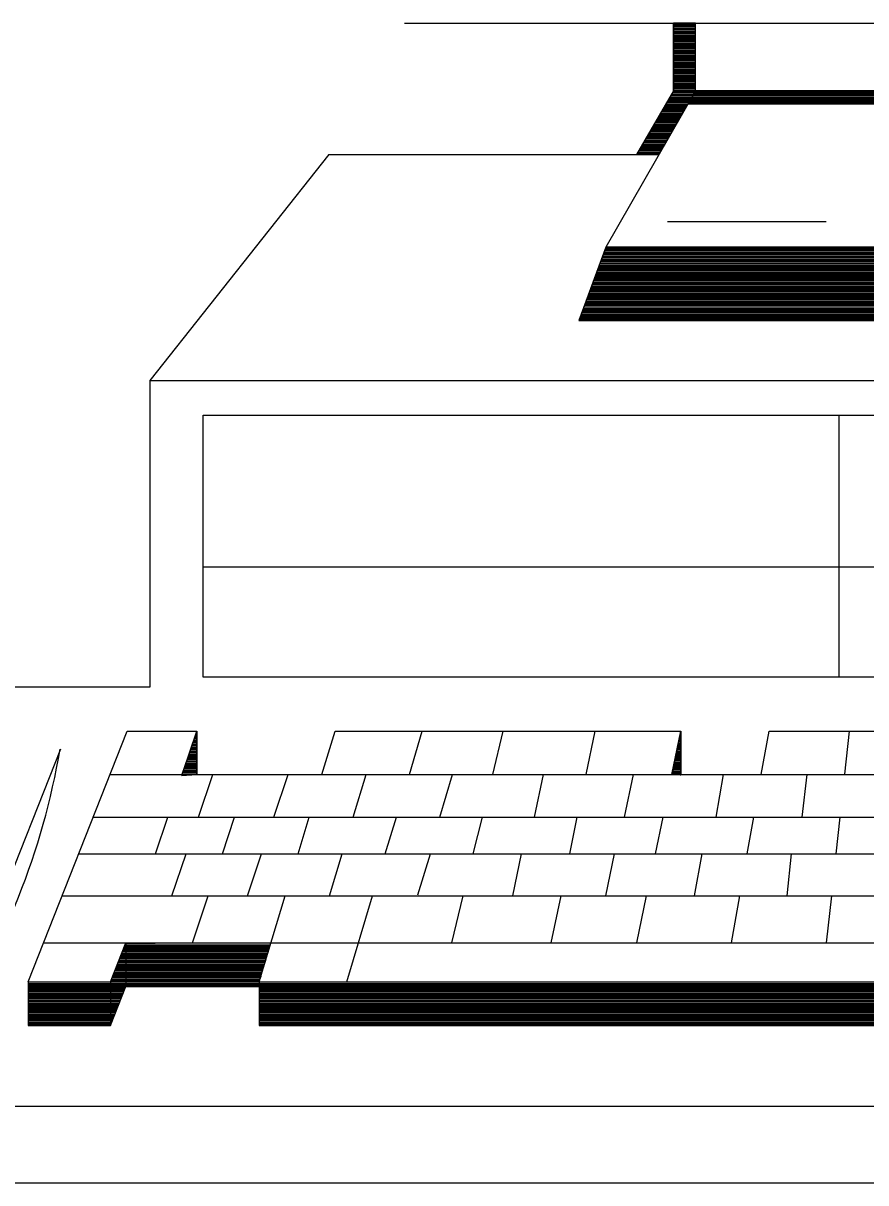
# Model space of a CAD drawing. Extents: x 22369.6 to 22428.3, y 22369.6 to 22415.
# Drawn here: x 22420.486 to 22421.292, y 22371.056 to 22372.166 of the extents above; entities that cross this region are included whole.
import ezdxf

# ---------------------------------------------------------------- set-up
doc = ezdxf.new("R2010")
doc.units = 0
for name, color, linetype in [('Level 2', 7, 'Continuous'), ('Level 25', 7, 'Continuous'), ('Level 3', 7, 'Continuous'), ('Level 5', 7, 'Continuous'), ('Level 7', 7, 'Continuous')]:
    doc.layers.add(name, color=color, linetype=linetype)

msp = doc.modelspace()

# ---------------------------------------------------------------- linework, layer by layer
at = {"layer": 'Level 2'}
for p, q in [((22421.1081, 22372.1637), (22421.1292, 22372.1637)), ((22421.1081, 22372.1626), (22421.1292, 22372.1626)), ((22421.1081, 22372.1611), (22421.1292, 22372.1611)), ((22421.1081, 22372.1597), (22421.1292, 22372.1597)), ((22421.1081, 22372.1584), (22421.1292, 22372.1584)), ((22421.1081, 22372.1572), (22421.1292, 22372.1572)), ((22421.1292, 22372.1009), (22421.1292, 22372.1656)), ((22421.1081, 22372.1559), (22421.1292, 22372.1559)), ((22421.1081, 22372.1544), (22421.1292, 22372.1544)), ((22421.1081, 22372.1531), (22421.1292, 22372.1531)), ((22421.1081, 22372.1519), (22421.1292, 22372.1519)), ((22421.1081, 22372.1506), (22421.1292, 22372.1506)), ((22421.1081, 22372.1492), (22421.1292, 22372.1492)), ((22421.1081, 22372.1479), (22421.1292, 22372.1479)), ((22421.1081, 22372.1466), (22421.1292, 22372.1466)), ((22421.1081, 22372.1452), (22421.1292, 22372.1452)), ((22421.1081, 22372.1439), (22421.1292, 22372.1439)), ((22421.1081, 22372.1427), (22421.1292, 22372.1427)), ((22421.1081, 22372.1412), (22421.1292, 22372.1412)), ((22421.1081, 22372.1399), (22421.1292, 22372.1399)), ((22421.1081, 22372.1387), (22421.1292, 22372.1387)), ((22421.1081, 22372.1374), (22421.1292, 22372.1374)), ((22421.1081, 22372.1361), (22421.1292, 22372.1361)), ((22421.1081, 22372.1346), (22421.1292, 22372.1346)), ((22421.1081, 22372.1334), (22421.1292, 22372.1334)), ((22421.1081, 22372.1321), (22421.1292, 22372.1321)), ((22421.1081, 22372.1307), (22421.1292, 22372.1307)), ((22421.1081, 22372.1296), (22421.1292, 22372.1296)), ((22421.1081, 22372.1281), (22421.1292, 22372.1281)), ((22421.1081, 22372.1267), (22421.1292, 22372.1267)), ((22421.1081, 22372.1254), (22421.1292, 22372.1254)), ((22421.1081, 22372.1242), (22421.1292, 22372.1242)), ((22421.1081, 22372.1229), (22421.1292, 22372.1229)), ((22421.1081, 22372.1214), (22421.1292, 22372.1214)), ((22421.1081, 22372.1201), (22421.1292, 22372.1201)), ((22421.1081, 22372.1189), (22421.1292, 22372.1189)), ((22421.1081, 22372.1176), (22421.1292, 22372.1176)), ((22421.1081, 22372.1162), (22421.1292, 22372.1162)), ((22421.1081, 22372.1149), (22421.1292, 22372.1149)), ((22421.1081, 22372.1136), (22421.1292, 22372.1136)), ((22421.1081, 22372.1122), (22421.1292, 22372.1122)), ((22421.1292, 22372.1009), (22421.0434, 22371.9514)), ((22421.1081, 22372.1109), (22421.1292, 22372.1109)), ((22421.1081, 22372.1097), (22421.1292, 22372.1097)), ((22421.1081, 22372.1082), (22421.1292, 22372.1082)), ((22421.1081, 22372.1069), (22421.1292, 22372.1069)), ((22421.1081, 22372.1057), (22421.1292, 22372.1057)), ((22421.1081, 22372.1044), (22421.1292, 22372.1044)), ((22421.1081, 22372.1031), (22421.1292, 22372.1031)), ((22421.1081, 22372.1016), (22421.1292, 22372.1016)), ((22421.1292, 22372.1009), (22421.5987, 22372.1009)), ((22421.1017, 22372.0899), (22421.1227, 22372.0899)), ((22421.1024, 22372.0912), (22421.1236, 22372.0912)), ((22421.1032, 22372.0924), (22421.1244, 22372.0924)), ((22421.1041, 22372.0937), (22421.1252, 22372.0937)), ((22421.1049, 22372.0951), (22421.1259, 22372.0951)), ((22421.1056, 22372.0966), (22421.1266, 22372.0966)), ((22421.1062, 22372.0977), (22421.1274, 22372.0977)), ((22421.1071, 22372.0991), (22421.1281, 22372.0991)), ((22421.1077, 22372.1004), (22421.1289, 22372.1004)), ((22421.1229, 22372.0899), (22421.5987, 22372.0899)), ((22421.1237, 22372.0914), (22421.5987, 22372.0914)), ((22421.1244, 22372.0926), (22421.5987, 22372.0926)), ((22421.1252, 22372.0939), (22421.5987, 22372.0939)), ((22421.1259, 22372.0952), (22421.5987, 22372.0952)), ((22421.1266, 22372.0966), (22421.5987, 22372.0966)), ((22421.1276, 22372.0979), (22421.5987, 22372.0979)), ((22421.1282, 22372.0992), (22421.5987, 22372.0992)), ((22421.1291, 22372.1006), (22421.5987, 22372.1006)), ((22421.0957, 22372.0792), (22421.1167, 22372.0792)), ((22421.0964, 22372.0806), (22421.1174, 22372.0806)), ((22421.0971, 22372.0819), (22421.1184, 22372.0819)), ((22421.0981, 22372.0832), (22421.1191, 22372.0832)), ((22421.0986, 22372.0846), (22421.1199, 22372.0846)), ((22421.0996, 22372.0859), (22421.1206, 22372.0859)), ((22421.1002, 22372.0871), (22421.1214, 22372.0871)), ((22421.1009, 22372.0884), (22421.1221, 22372.0884)), ((22421.1221, 22372.0884), (22421.5987, 22372.0884)), ((22421.1222, 22372.0886), (22421.5987, 22372.0886)), ((22421.0889, 22372.0674), (22421.1099, 22372.0674)), ((22421.0896, 22372.0686), (22421.1107, 22372.0686)), ((22421.0904, 22372.0701), (22421.1114, 22372.0701)), ((22421.0911, 22372.0714), (22421.1124, 22372.0714)), ((22421.0919, 22372.0727), (22421.1129, 22372.0727)), ((22421.0926, 22372.0739), (22421.1137, 22372.0739)), ((22421.0934, 22372.0752), (22421.1146, 22372.0752)), ((22421.0942, 22372.0767), (22421.1152, 22372.0767)), ((22421.0949, 22372.0779), (22421.1161, 22372.0779)), ((22421.0829, 22372.0569), (22421.1039, 22372.0569)), ((22421.0836, 22372.0582), (22421.1046, 22372.0582)), ((22421.0842, 22372.0594), (22421.1054, 22372.0594)), ((22421.0851, 22372.0607), (22421.1061, 22372.0607)), ((22421.0857, 22372.0621), (22421.1069, 22372.0621)), ((22421.0866, 22372.0636), (22421.1077, 22372.0636)), ((22421.0874, 22372.0647), (22421.1086, 22372.0647)), ((22421.0882, 22372.0661), (22421.1092, 22372.0661)), ((22421.0767, 22372.0462), (22421.0979, 22372.0462)), ((22421.0776, 22372.0476), (22421.0986, 22372.0476)), ((22421.0782, 22372.0489), (22421.0994, 22372.0489)), ((22421.0791, 22372.0502), (22421.1001, 22372.0502)), ((22421.0797, 22372.0516), (22421.1007, 22372.0516)), ((22421.0804, 22372.0529), (22421.1017, 22372.0529)), ((22421.0812, 22372.0541), (22421.1024, 22372.0541)), ((22421.0821, 22372.0554), (22421.1032, 22372.0554)), ((22421.0737, 22372.0409), (22421.0947, 22372.0409)), ((22421.0744, 22372.0422), (22421.0956, 22372.0422)), ((22421.0751, 22372.0437), (22421.0964, 22372.0437)), ((22421.0761, 22372.0449), (22421.0971, 22372.0449)), ((22421.0414, 22371.9456), (22421.5987, 22371.9456)), ((22421.0417, 22371.9469), (22421.5987, 22371.9469)), ((22421.0424, 22371.9484), (22421.5987, 22371.9484)), ((22421.0429, 22371.9496), (22421.5987, 22371.9496)), ((22421.0432, 22371.9509), (22421.5987, 22371.9509)), ((22421.0434, 22371.9514), (22421.5987, 22371.9514)), ((22421.0374, 22371.9352), (22421.5987, 22371.9352)), ((22421.0379, 22371.9364), (22421.5987, 22371.9364)), ((22421.0384, 22371.9377), (22421.5987, 22371.9377)), ((22421.0389, 22371.9391), (22421.5987, 22371.9391)), ((22421.0394, 22371.9402), (22421.5987, 22371.9402)), ((22421.0399, 22371.9417), (22421.5987, 22371.9417)), ((22421.0402, 22371.9431), (22421.5987, 22371.9431)), ((22421.0409, 22371.9444), (22421.5987, 22371.9444)), ((22421.0329, 22371.9232), (22421.5987, 22371.9232)), ((22421.0336, 22371.9246), (22421.5987, 22371.9246)), ((22421.0341, 22371.9257), (22421.5987, 22371.9257)), ((22421.0344, 22371.9271), (22421.5987, 22371.9271)), ((22421.0351, 22371.9286), (22421.5987, 22371.9286)), ((22421.0356, 22371.9299), (22421.5987, 22371.9299)), ((22421.0359, 22371.9311), (22421.5987, 22371.9311)), ((22421.0364, 22371.9324), (22421.5987, 22371.9324)), ((22421.0371, 22371.9337), (22421.5987, 22371.9337)), ((22421.0291, 22371.9126), (22421.5987, 22371.9126)), ((22421.0297, 22371.9139), (22421.5987, 22371.9139)), ((22421.0301, 22371.9154), (22421.5987, 22371.9154)), ((22421.0306, 22371.9166), (22421.5987, 22371.9166)), ((22421.0311, 22371.9179), (22421.5987, 22371.9179)), ((22421.0316, 22371.9192), (22421.5987, 22371.9192)), ((22421.0321, 22371.9206), (22421.5987, 22371.9206)), ((22421.0326, 22371.9219), (22421.5987, 22371.9219)), ((22421.0252, 22371.9022), (22421.5987, 22371.9022)), ((22421.0256, 22371.9034), (22421.5987, 22371.9034)), ((22421.0262, 22371.9047), (22421.5987, 22371.9047)), ((22421.0267, 22371.9061), (22421.5987, 22371.9061)), ((22421.0271, 22371.9072), (22421.5987, 22371.9072)), ((22421.0277, 22371.9087), (22421.5987, 22371.9087)), ((22421.0282, 22371.9101), (22421.5987, 22371.9101)), ((22421.0287, 22371.9114), (22421.5987, 22371.9114)), ((22421.0209, 22371.8902), (22421.5987, 22371.8902)), ((22421.0212, 22371.8916), (22421.5987, 22371.8916)), ((22421.0217, 22371.8927), (22421.5987, 22371.8927)), ((22421.0224, 22371.8941), (22421.5987, 22371.8941)), ((22421.0227, 22371.8956), (22421.5987, 22371.8956)), ((22421.0232, 22371.8969), (22421.5987, 22371.8969)), ((22421.0237, 22371.8981), (22421.5987, 22371.8981)), ((22421.0244, 22371.8994), (22421.5987, 22371.8994)), ((22421.0247, 22371.9007), (22421.5987, 22371.9007)), ((22421.0176, 22371.8812), (22421.5987, 22371.8812)), ((22421.0179, 22371.8824), (22421.5987, 22371.8824)), ((22421.0182, 22371.8836), (22421.5987, 22371.8836)), ((22421.0189, 22371.8849), (22421.5987, 22371.8849)), ((22421.0194, 22371.8862), (22421.5987, 22371.8862)), ((22421.0199, 22371.8876), (22421.5987, 22371.8876)), ((22421.0204, 22371.8889), (22421.5987, 22371.8889)), ((22421.2667, 22371.5397), (22421.2667, 22371.7906)), ((22420.6582, 22371.6452), (22421.6434, 22371.6452)), ((22420.5217, 22371.4709), (22420.4139, 22371.1987)), ((22420.5696, 22371.2482), (22420.5842, 22371.2854)), ((22420.5817, 22371.2797), (22420.7216, 22371.2797)), ((22420.5824, 22371.2811), (22420.7219, 22371.2811)), ((22420.5829, 22371.2822), (22420.7224, 22371.2822)), ((22420.5834, 22371.2836), (22420.7227, 22371.2836)), ((22420.5841, 22371.2851), (22420.6122, 22371.2851)), ((22420.5842, 22371.2854), (22420.5842, 22371.2437)), ((22420.5777, 22371.2691), (22420.7184, 22371.2691)), ((22420.5782, 22371.2704), (22420.7187, 22371.2704)), ((22420.5789, 22371.2719), (22420.7191, 22371.2719)), ((22420.5792, 22371.2731), (22420.7194, 22371.2731)), ((22420.5797, 22371.2744), (22420.7199, 22371.2744)), ((22420.5804, 22371.2757), (22420.7204, 22371.2757)), ((22420.5809, 22371.2771), (22420.7207, 22371.2771)), ((22420.5814, 22371.2784), (22420.7211, 22371.2784)), ((22420.5736, 22371.2587), (22420.7151, 22371.2587)), ((22420.5741, 22371.2599), (22420.7156, 22371.2599)), ((22420.5746, 22371.2612), (22420.7161, 22371.2612)), ((22420.5752, 22371.2626), (22420.7164, 22371.2626)), ((22420.5756, 22371.2637), (22420.7167, 22371.2637)), ((22420.5761, 22371.2652), (22420.7171, 22371.2652)), ((22420.5767, 22371.2666), (22420.7174, 22371.2666)), ((22420.5772, 22371.2679), (22420.7181, 22371.2679)), ((22420.4909, 22371.2482), (22420.4909, 22371.2064)), ((22420.4909, 22371.2482), (22420.5689, 22371.2482)), ((22420.4909, 22371.2481), (22421.9784, 22371.2481)), ((22420.4909, 22371.2467), (22421.9784, 22371.2467)), ((22420.5696, 22371.2482), (22420.5696, 22371.2064)), ((22420.5701, 22371.2492), (22420.7126, 22371.2492)), ((22420.5704, 22371.2506), (22420.7129, 22371.2506)), ((22420.5709, 22371.2521), (22420.7134, 22371.2521)), ((22420.5716, 22371.2534), (22420.7139, 22371.2534)), ((22420.5721, 22371.2546), (22420.7139, 22371.2546)), ((22420.5726, 22371.2559), (22420.7144, 22371.2559)), ((22420.5731, 22371.2572), (22420.7147, 22371.2572)), ((22420.7119, 22371.2482), (22420.7119, 22371.2064)), ((22420.4909, 22371.2454), (22421.9784, 22371.2454)), ((22420.4909, 22371.2441), (22421.9784, 22371.2441)), ((22420.4909, 22371.2427), (22420.5837, 22371.2427)), ((22420.4909, 22371.2414), (22420.5832, 22371.2414)), ((22420.4909, 22371.2401), (22420.5827, 22371.2401)), ((22420.4909, 22371.2389), (22420.5822, 22371.2389)), ((22420.4909, 22371.2374), (22420.5816, 22371.2374)), ((22420.4909, 22371.2361), (22420.5811, 22371.2361)), ((22420.5696, 22371.2064), (22420.5842, 22371.2437)), ((22420.5842, 22371.2437), (22420.7119, 22371.2437)), ((22420.7119, 22371.2427), (22421.7077, 22371.2427)), ((22420.7119, 22371.2414), (22421.7077, 22371.2414)), ((22420.7119, 22371.2401), (22421.7077, 22371.2401)), ((22420.7119, 22371.2389), (22421.7077, 22371.2389)), ((22420.7119, 22371.2374), (22421.7077, 22371.2374)), ((22420.7119, 22371.2361), (22421.7077, 22371.2361)), ((22420.4909, 22371.2349), (22420.5806, 22371.2349)), ((22420.4909, 22371.2336), (22420.5801, 22371.2336)), ((22420.4909, 22371.2322), (22420.5796, 22371.2322)), ((22420.4909, 22371.2307), (22420.5791, 22371.2307)), ((22420.4909, 22371.2296), (22420.5786, 22371.2296)), ((22420.4909, 22371.2282), (22420.5779, 22371.2282)), ((22420.4909, 22371.2269), (22420.5776, 22371.2269)), ((22420.4909, 22371.2257), (22420.5771, 22371.2257)), ((22420.4909, 22371.2242), (22420.5764, 22371.2242)), ((22420.7119, 22371.2349), (22421.7077, 22371.2349)), ((22420.7119, 22371.2336), (22421.7077, 22371.2336)), ((22420.7119, 22371.2322), (22421.7077, 22371.2322)), ((22420.7119, 22371.2307), (22421.7077, 22371.2307)), ((22420.7119, 22371.2296), (22421.7077, 22371.2296)), ((22420.7119, 22371.2282), (22421.7077, 22371.2282)), ((22420.7119, 22371.2269), (22421.7077, 22371.2269)), ((22420.7119, 22371.2257), (22421.7077, 22371.2257)), ((22420.7119, 22371.2242), (22421.7077, 22371.2242)), ((22420.4909, 22371.2229), (22420.5759, 22371.2229)), ((22420.4909, 22371.2216), (22420.5754, 22371.2216)), ((22420.4909, 22371.2204), (22420.5751, 22371.2204)), ((22420.4909, 22371.2191), (22420.5744, 22371.2191)), ((22420.4909, 22371.2176), (22420.5739, 22371.2176)), ((22420.4909, 22371.2162), (22420.5734, 22371.2162)), ((22420.4909, 22371.2151), (22420.5727, 22371.2151)), ((22420.4909, 22371.2137), (22420.5722, 22371.2137)), ((22420.7119, 22371.2229), (22421.7077, 22371.2229)), ((22420.7119, 22371.2216), (22421.7077, 22371.2216)), ((22420.7119, 22371.2204), (22421.7077, 22371.2204)), ((22420.7119, 22371.2191), (22421.7077, 22371.2191)), ((22420.7119, 22371.2176), (22421.7077, 22371.2176)), ((22420.7119, 22371.2162), (22421.7077, 22371.2162)), ((22420.7119, 22371.2151), (22421.7077, 22371.2151)), ((22420.7119, 22371.2137), (22421.7077, 22371.2137)), ((22420.4909, 22371.2124), (22420.5717, 22371.2124)), ((22420.4909, 22371.2111), (22420.5714, 22371.2111)), ((22420.4909, 22371.2097), (22420.5707, 22371.2097)), ((22420.4909, 22371.2084), (22420.5702, 22371.2084)), ((22420.4909, 22371.2071), (22420.5697, 22371.2071)), ((22420.4909, 22371.2064), (22420.5696, 22371.2064)), ((22420.7119, 22371.2124), (22421.7077, 22371.2124)), ((22420.7119, 22371.2111), (22421.7077, 22371.2111)), ((22420.7119, 22371.2097), (22421.7077, 22371.2097)), ((22420.7119, 22371.2084), (22421.7077, 22371.2084)), ((22420.7119, 22371.2071), (22421.7077, 22371.2071)), ((22420.7119, 22371.2064), (22421.7077, 22371.2064)), ((22420.3282, 22371.1291), (22421.5987, 22371.1291))]:
    msp.add_line(p, q, dxfattribs=at)
for points in [[(22421.1081, 22372.1656), (22421.1081, 22372.1009), (22421.0729, 22372.0399), (22421.0942, 22372.0399), (22421.1292, 22372.1009), (22421.1292, 22372.1656)], [(22421.1292, 22372.1009), (22421.1221, 22372.0884), (22421.5987, 22372.0884), (22421.5987, 22372.1009)], [(22421.0434, 22371.9514), (22421.0176, 22371.8812), (22421.5987, 22371.8812), (22421.5987, 22371.9514)], [(22420.6582, 22371.7906), (22422.5422, 22371.7906), (22422.5422, 22371.5397), (22420.6582, 22371.5397)]]:
    msp.add_lwpolyline(points, close=True, dxfattribs=at)
msp.add_arc((22419.8132, 22371.5939), 0.7189, 326.6481, 350.1488, dxfattribs=at)
at = {"layer": 'Level 25'}
for p, q in [((22421.1081, 22372.1651), (22421.1292, 22372.1651)), ((22421.0434, 22371.9514), (22421.0176, 22371.8812)), ((22420.6514, 22371.4862), (22420.6522, 22371.4862)), ((22420.6521, 22371.4876), (22420.6522, 22371.4876)), ((22421.1151, 22371.4872), (22421.1152, 22371.4872)), ((22421.1146, 22371.4464), (22421.1152, 22371.4464))]:
    msp.add_line(p, q, dxfattribs=at)
at = {"layer": 'Level 3'}
msp.add_line((22420.8507, 22372.1656), (22422.3467, 22372.1656), dxfattribs=at)
at = {"layer": 'Level 5'}
for p, q in [((22421.1081, 22372.1009), (22421.1081, 22372.1656)), ((22421.1081, 22372.1009), (22421.0729, 22372.0399)), ((22420.7784, 22372.0399), (22420.6071, 22371.8237)), ((22420.7784, 22372.0399), (22421.0942, 22372.0399)), ((22421.1026, 22371.9759), (22421.2541, 22371.9759)), ((22420.6071, 22371.8237), (22420.6071, 22371.5301)), ((22420.6071, 22371.8237), (22421.5987, 22371.8237)), ((22420.6071, 22371.5301), (22420.4396, 22371.5301)), ((22420.3234, 22371.0559), (22421.5987, 22371.0559))]:
    msp.add_line(p, q, dxfattribs=at)
at = {"layer": 'Level 7'}
for p, q in [((22420.4909, 22371.2482), (22420.5854, 22371.4881)), ((22420.5854, 22371.4881), (22420.6522, 22371.4881)), ((22420.6382, 22371.4466), (22420.6522, 22371.4881)), ((22420.6492, 22371.4796), (22420.6522, 22371.4796)), ((22420.6497, 22371.4811), (22420.6522, 22371.4811)), ((22420.6502, 22371.4824), (22420.6522, 22371.4824)), ((22420.6506, 22371.4836), (22420.6522, 22371.4836)), ((22420.6511, 22371.4849), (22420.6522, 22371.4849)), ((22420.6522, 22371.4881), (22420.6522, 22371.4466)), ((22420.7719, 22371.4466), (22420.7844, 22371.4881)), ((22420.7844, 22371.4881), (22421.1152, 22371.4881)), ((22420.8556, 22371.4466), (22420.8679, 22371.4881)), ((22420.9352, 22371.4466), (22420.9452, 22371.4881)), ((22421.0247, 22371.4466), (22421.0334, 22371.4881)), ((22421.1067, 22371.4466), (22421.1152, 22371.4881)), ((22421.1134, 22371.4794), (22421.1152, 22371.4794)), ((22421.1137, 22371.4807), (22421.1152, 22371.4807)), ((22421.1141, 22371.4819), (22421.1152, 22371.4819)), ((22421.1144, 22371.4832), (22421.1152, 22371.4832)), ((22421.1146, 22371.4847), (22421.1152, 22371.4847)), ((22421.1149, 22371.4861), (22421.1152, 22371.4861)), ((22421.1152, 22371.4881), (22421.1152, 22371.4464)), ((22421.1922, 22371.4466), (22421.1996, 22371.4881)), ((22421.1996, 22371.4881), (22421.5094, 22371.4881)), ((22421.2722, 22371.4469), (22421.2767, 22371.4881)), ((22420.6456, 22371.4691), (22420.6522, 22371.4691)), ((22420.6459, 22371.4704), (22420.6522, 22371.4704)), ((22420.6466, 22371.4717), (22420.6522, 22371.4717)), ((22420.6469, 22371.4729), (22420.6522, 22371.4729)), ((22420.6474, 22371.4744), (22420.6522, 22371.4744)), ((22420.6477, 22371.4757), (22420.6522, 22371.4757)), ((22420.6484, 22371.4771), (22420.6522, 22371.4771)), ((22420.6487, 22371.4782), (22420.6522, 22371.4782)), ((22421.1112, 22371.4687), (22421.1152, 22371.4687)), ((22421.1116, 22371.4701), (22421.1152, 22371.4701)), ((22421.1117, 22371.4716), (22421.1152, 22371.4716)), ((22421.1122, 22371.4727), (22421.1152, 22371.4727)), ((22421.1124, 22371.4741), (22421.1152, 22371.4741)), ((22421.1127, 22371.4754), (22421.1152, 22371.4754)), ((22421.1129, 22371.4766), (22421.1152, 22371.4766)), ((22421.1132, 22371.4781), (22421.1152, 22371.4781)), ((22420.6414, 22371.4572), (22420.6522, 22371.4572)), ((22420.6419, 22371.4586), (22420.6522, 22371.4586)), ((22420.6422, 22371.4597), (22420.6522, 22371.4597)), ((22420.6429, 22371.4612), (22420.6522, 22371.4612)), ((22420.6432, 22371.4626), (22420.6522, 22371.4626)), ((22420.6437, 22371.4637), (22420.6522, 22371.4637)), ((22420.6441, 22371.4651), (22420.6522, 22371.4651)), ((22420.6447, 22371.4664), (22420.6522, 22371.4664)), ((22420.6451, 22371.4679), (22420.6522, 22371.4679)), ((22421.1091, 22371.4582), (22421.1152, 22371.4582)), ((22421.1094, 22371.4596), (22421.1152, 22371.4596)), ((22421.1096, 22371.4609), (22421.1152, 22371.4609)), ((22421.1099, 22371.4622), (22421.1152, 22371.4622)), ((22421.1101, 22371.4634), (22421.1152, 22371.4634)), ((22421.1106, 22371.4649), (22421.1152, 22371.4649)), ((22421.1107, 22371.4662), (22421.1152, 22371.4662)), ((22421.1111, 22371.4674), (22421.1152, 22371.4674)), ((22420.5689, 22371.4466), (22421.9347, 22371.4466)), ((22420.6377, 22371.4466), (22420.6522, 22371.4466)), ((22420.6382, 22371.4481), (22420.6522, 22371.4481)), ((22420.6386, 22371.4494), (22420.6522, 22371.4494)), ((22420.6392, 22371.4506), (22420.6522, 22371.4506)), ((22420.6396, 22371.4519), (22420.6522, 22371.4519)), ((22420.6401, 22371.4532), (22420.6522, 22371.4532)), ((22420.6404, 22371.4546), (22420.6522, 22371.4546)), ((22420.6411, 22371.4559), (22420.6522, 22371.4559)), ((22420.6537, 22371.4057), (22420.6674, 22371.4466)), ((22420.7259, 22371.4057), (22420.7396, 22371.4466)), ((22420.8017, 22371.4057), (22420.8141, 22371.4466)), ((22420.8847, 22371.4057), (22420.8969, 22371.4466)), ((22420.9752, 22371.4057), (22420.9837, 22371.4466)), ((22421.0614, 22371.4057), (22421.0699, 22371.4466)), ((22421.1069, 22371.4477), (22421.1152, 22371.4477)), ((22421.1072, 22371.4489), (22421.1152, 22371.4489)), ((22421.1074, 22371.4502), (22421.1152, 22371.4502)), ((22421.1077, 22371.4517), (22421.1152, 22371.4517)), ((22421.1079, 22371.4531), (22421.1152, 22371.4531)), ((22421.1082, 22371.4542), (22421.1152, 22371.4542)), ((22421.1086, 22371.4556), (22421.1152, 22371.4556)), ((22421.1089, 22371.4569), (22421.1152, 22371.4569)), ((22421.1489, 22371.4057), (22421.1559, 22371.4466)), ((22421.2314, 22371.4057), (22421.2359, 22371.4466)), ((22420.5531, 22371.4057), (22421.9437, 22371.4057)), ((22420.6127, 22371.3706), (22420.6246, 22371.4057)), ((22420.6766, 22371.3706), (22420.6882, 22371.4057)), ((22420.7491, 22371.3706), (22420.7596, 22371.4057)), ((22420.8324, 22371.3706), (22420.8432, 22371.4057)), ((22420.9167, 22371.3706), (22420.9254, 22371.4057)), ((22421.0089, 22371.3706), (22421.0161, 22371.4057)), ((22421.0909, 22371.3706), (22421.0982, 22371.4057)), ((22421.1787, 22371.3706), (22421.1849, 22371.4057)), ((22421.2639, 22371.3706), (22421.2677, 22371.4057)), ((22420.5391, 22371.3706), (22421.9514, 22371.3706)), ((22420.6284, 22371.3304), (22420.6419, 22371.3706)), ((22420.7006, 22371.3304), (22420.7142, 22371.3706)), ((22420.7791, 22371.3304), (22420.7912, 22371.3706)), ((22420.8637, 22371.3314), (22420.8756, 22371.3706)), ((22420.9546, 22371.3304), (22420.9627, 22371.3706)), ((22421.0436, 22371.3304), (22421.0519, 22371.3706)), ((22421.1284, 22371.3304), (22421.1356, 22371.3706)), ((22421.2169, 22371.3304), (22421.2212, 22371.3706)), ((22420.5232, 22371.3304), (22421.9604, 22371.3304)), ((22420.6479, 22371.2854), (22420.6631, 22371.3304)), ((22420.7119, 22371.2482), (22420.7367, 22371.3304)), ((22420.7956, 22371.2482), (22420.8202, 22371.3304)), ((22420.8962, 22371.2854), (22420.9071, 22371.3304)), ((22420.9912, 22371.2854), (22421.0006, 22371.3304)), ((22421.0731, 22371.2854), (22421.0824, 22371.3304)), ((22421.1637, 22371.2854), (22421.1716, 22371.3304)), ((22421.2546, 22371.2854), (22421.2596, 22371.3304)), ((22420.5056, 22371.2854), (22421.9704, 22371.2854)), ((22420.7119, 22371.2482), (22421.7077, 22371.2482))]:
    msp.add_line(p, q, dxfattribs=at)
for points in [[(22420.6522, 22371.4881), (22420.6374, 22371.4457), (22420.6522, 22371.4466)], [(22421.1152, 22371.4881), (22421.1067, 22371.4469), (22421.1152, 22371.4464)]]:
    msp.add_lwpolyline(points, close=True, dxfattribs=at)

doc.saveas('drawing.dxf')
